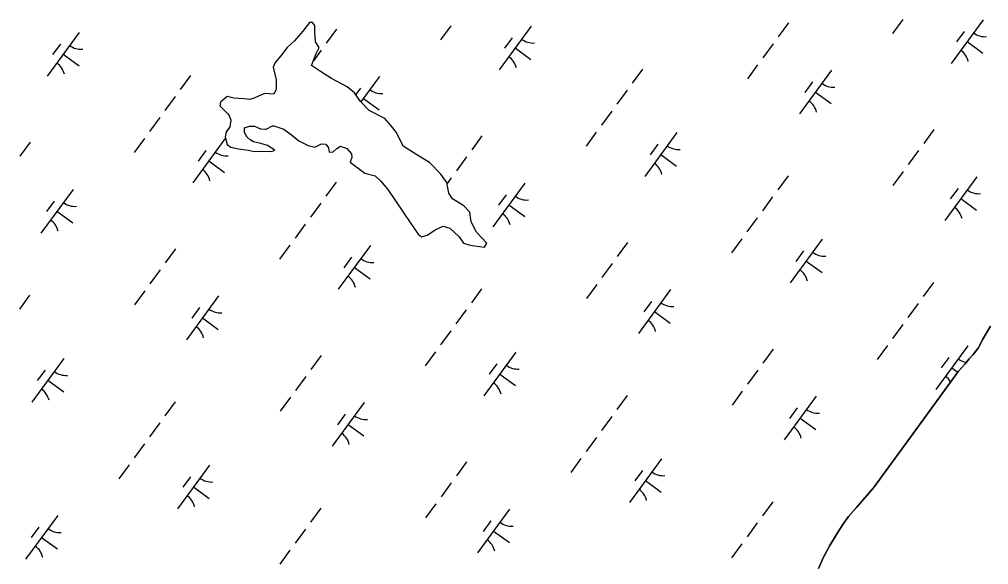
# Model space of a CAD drawing. Extents: x 3905714 to 3926767, y 183354 to 205755.
# Drawn here: x 3910496 to 3911390, y 188971 to 189474 of the extents above; entities that cross this region are included whole.
import ezdxf

# ---------------------------------------------------------------- set-up
doc = ezdxf.new("R2010")
doc.units = 0
doc.layers.add('V-TOPO-SHOR', color=7, linetype='Continuous')
doc.layers.add('V-WETL-SWMP', color=7, linetype='Continuous')

msp = doc.modelspace()

# ---------------------------------------------------------------- linework, layer by layer
at = {"layer": 'V-TOPO-SHOR'}
for points in [[(3910765.63, 189431.23), (3910770.09, 189442.04), (3910772.73, 189447.75), (3910769.26, 189452.83), (3910768.64, 189462.21), (3910768.62, 189468.12), (3910766.58, 189470.77), (3910763.73, 189470.76), (3910757.63, 189462.8), (3910749.9, 189453.82), (3910743.39, 189447.7), (3910737.29, 189439.95), (3910732.2, 189433.83), (3910730.38, 189429.54), (3910733.24, 189417.93), (3910733.06, 189409.17), (3910730.82, 189404.68), (3910722.46, 189405.28), (3910713.5, 189401.19), (3910708.82, 189399.76), (3910703.32, 189400.36), (3910694.14, 189400.96), (3910688.03, 189402.37), (3910681.72, 189397.27), (3910681.11, 189394.01), (3910685.2, 189389.94), (3910688.67, 189386.48), (3910689.89, 189384.85), (3910691.32, 189380.78), (3910690.52, 189374.66), (3910687.06, 189369.77), (3910686.05, 189365.28), (3910687.89, 189358.35), (3910691.36, 189355.71), (3910698.29, 189354.29), (3910707.26, 189353.09), (3910713.17, 189351.67), (3910719.49, 189352.09), (3910728.87, 189351.69), (3910731.72, 189353.12), (3910724.98, 189357.39), (3910719.07, 189359.22), (3910712.14, 189360.84), (3910709.08, 189362.67), (3910706.23, 189364.9), (3910703.77, 189369.18), (3910703.97, 189373.66), (3910708.65, 189375.3), (3910713.14, 189375.1), (3910718.64, 189372.67), (3910723.33, 189372.27), (3910723.94, 189372.47), (3910729.85, 189375.33), (3910731.07, 189375.54), (3910740.04, 189372.5), (3910747.18, 189367.01), (3910754.12, 189361.51), (3910762.48, 189357.25), (3910768.6, 189355.83), (3910774.91, 189358.9), (3910778.99, 189358.7), (3910781.23, 189355.24), (3910781.85, 189351.17), (3910785.52, 189351.58), (3910788.98, 189354.64), (3910792.44, 189356.68), (3910798.15, 189354.45), (3910802.64, 189349.77), (3910802.85, 189346.1), (3910801.43, 189342.02), (3910814.9, 189331.65), (3910824.48, 189329.43), (3910829.38, 189324.75), (3910836.12, 189316.81), (3910857.36, 189285.26), (3910864.1, 189275.49), (3910866.96, 189273.04), (3910872.46, 189274.68), (3910880.19, 189279.99), (3910886.91, 189283.06), (3910893.23, 189281.03), (3910901.81, 189273.1), (3910905.89, 189267.2), (3910910.78, 189265.77), (3910915.88, 189264.77), (3910925.25, 189263.56), (3910927.29, 189267.23), (3910917.69, 189277.4), (3910912.99, 189286.77), (3910911.55, 189295.73), (3910906.04, 189301.64), (3910895.63, 189308.14), (3910892.16, 189313.43), (3910890.52, 189323.21), (3910885, 189330.95), (3910874.39, 189341.53), (3910862.76, 189348.85), (3910850.32, 189356.77), (3910843.98, 189369.4), (3910839.08, 189375.51), (3910833.16, 189382.22)], [(3910833.16, 189382.22), (3910818.88, 189389.54), (3910810.92, 189397.88), (3910805.41, 189406.02), (3910798.67, 189411.51), (3910783.99, 189419.23), (3910777.46, 189423.3), (3910772.97, 189426.15), (3910765.63, 189431.23)], [(3911232.97, 188967.19), (3911237.84, 188977.75), (3911243.5, 188988.32), (3911250.47, 188999.95), (3911255.48, 189007.87), (3911260.74, 189015), (3911268.25, 189023.46), (3911283.93, 189041.57), (3911315.4, 189085.03), (3911362.28, 189149.11), (3911368.21, 189155.85), (3911372.03, 189160.48), (3911375.72, 189164.44), (3911380.19, 189170.52), (3911384.67, 189178.71), (3911387.7, 189183.86), (3911391.77, 189190.6)]]:
    msp.add_lwpolyline(points, dxfattribs=at)
at = {"layer": 'V-WETL-SWMP'}
for p, q in [((3910763.73, 189470.76), (3910757.63, 189462.8)), ((3910766.58, 189470.77), (3910763.73, 189470.76)), ((3910768.63, 189468.12), (3910766.58, 189470.77)), ((3911205.34, 189470.34), (3911195.88, 189457.44)), ((3911310.75, 189473.64), (3911301.29, 189460.73)), ((3911384.93, 189473.31), (3911355.38, 189432.98)), ((3910551.59, 189461.66), (3910522.04, 189421.32)), ((3910757.63, 189462.8), (3910749.9, 189453.82)), ((3910768.64, 189462.21), (3910768.63, 189468.12)), ((3910769.26, 189452.84), (3910768.64, 189462.21)), ((3910788.66, 189464.52), (3910779.21, 189451.61)), ((3910894.08, 189467.81), (3910884.62, 189454.9)), ((3910968.26, 189467.48), (3910938.71, 189427.15)), ((3911367.48, 189462.54), (3911360.39, 189452.86)), ((3910749.9, 189453.82), (3910743.39, 189447.7)), ((3910772.73, 189447.75), (3910769.26, 189452.84)), ((3910950.81, 189456.72), (3910943.71, 189447.04)), ((3911370.16, 189453.14), (3911384.68, 189442.5)), ((3910534.13, 189450.89), (3910527.04, 189441.21)), ((3910743.39, 189447.7), (3910737.29, 189439.95)), ((3910774.48, 189445.16), (3910767.38, 189435.47)), ((3910770.09, 189442.04), (3910772.73, 189447.75)), ((3910953.48, 189447.32), (3910968, 189436.68)), ((3911191.15, 189450.98), (3911181.7, 189438.08)), ((3910536.81, 189441.49), (3910551.33, 189430.85)), ((3910737.29, 189439.95), (3910732.2, 189433.83)), ((3910765.63, 189431.23), (3910770.09, 189442.04)), ((3910732.2, 189433.83), (3910730.37, 189429.54)), ((3910730.37, 189429.54), (3910733.25, 189417.93)), ((3910772.97, 189426.15), (3910765.63, 189431.23)), ((3910777.46, 189423.3), (3910772.97, 189426.15)), ((3911070.81, 189427.59), (3911061.35, 189414.68)), ((3911176.97, 189431.62), (3911167.51, 189418.72)), ((3911244.98, 189426.79), (3911215.43, 189386.46)), ((3910654.13, 189421.76), (3910644.68, 189408.85)), ((3910733.25, 189417.93), (3910733.06, 189409.17)), ((3910783.99, 189419.23), (3910777.46, 189423.3)), ((3910798.67, 189411.51), (3910783.99, 189419.23)), ((3910828.3, 189420.97), (3910811.19, 189397.6)), ((3910733.06, 189409.17), (3910730.82, 189404.68)), ((3910805.41, 189406.02), (3910798.67, 189411.51)), ((3910810.85, 189410.2), (3910806.55, 189404.33)), ((3911056.62, 189408.23), (3911047.17, 189395.32)), ((3911227.53, 189416.03), (3911220.43, 189406.35)), ((3910639.95, 189402.4), (3910630.49, 189389.49)), ((3910688.03, 189402.37), (3910681.72, 189397.27)), ((3910694.14, 189400.96), (3910688.03, 189402.37)), ((3910703.32, 189400.36), (3910694.14, 189400.96)), ((3910708.82, 189399.76), (3910703.32, 189400.36)), ((3910713.5, 189401.19), (3910708.82, 189399.76)), ((3910722.46, 189405.28), (3910713.5, 189401.19)), ((3910730.82, 189404.68), (3910722.46, 189405.28)), ((3910810.92, 189397.88), (3910805.41, 189406.02)), ((3910813.53, 189400.8), (3910828.05, 189390.16)), ((3911230.2, 189406.63), (3911244.72, 189395.99)), ((3910681.72, 189397.27), (3910681.11, 189394.01)), ((3910681.11, 189394.01), (3910685.2, 189389.94)), ((3910685.2, 189389.94), (3910688.67, 189386.48)), ((3910818.88, 189389.54), (3910810.92, 189397.88)), ((3910625.77, 189383.04), (3910616.31, 189370.13)), ((3910688.67, 189386.48), (3910689.89, 189384.85)), ((3910689.89, 189384.85), (3910691.32, 189380.78)), ((3910691.32, 189380.78), (3910690.52, 189374.66)), ((3910833.16, 189382.22), (3910818.88, 189389.54)), ((3910839.08, 189375.51), (3910833.16, 189382.22)), ((3911042.44, 189388.87), (3911032.98, 189375.96)), ((3910690.52, 189374.66), (3910687.06, 189369.76)), ((3910703.77, 189369.18), (3910703.97, 189373.66)), ((3910703.97, 189373.66), (3910708.65, 189375.3)), ((3910708.65, 189375.3), (3910713.14, 189375.1)), ((3910713.14, 189375.1), (3910718.64, 189372.67)), ((3910718.64, 189372.67), (3910723.33, 189372.27)), ((3910723.33, 189372.27), (3910723.94, 189372.47)), ((3910723.94, 189372.47), (3910729.85, 189375.33)), ((3910729.85, 189375.33), (3910731.07, 189375.54)), ((3910731.07, 189375.54), (3910740.04, 189372.5)), ((3910740.04, 189372.5), (3910747.18, 189367.01)), ((3910843.98, 189369.4), (3910839.08, 189375.51)), ((3911339.52, 189372.04), (3911330.06, 189359.13)), ((3910611.58, 189363.68), (3910602.13, 189350.77)), ((3910685.77, 189363.35), (3910656.22, 189323.02)), ((3910687.06, 189369.76), (3910686.05, 189365.28)), ((3910686.05, 189365.28), (3910687.89, 189358.35)), ((3910706.23, 189364.9), (3910703.77, 189369.18)), ((3910709.08, 189362.67), (3910706.23, 189364.9)), ((3910747.18, 189367.01), (3910754.12, 189361.51)), ((3910850.32, 189356.77), (3910843.98, 189369.4)), ((3910922.84, 189366.21), (3910913.39, 189353.31)), ((3911028.26, 189369.51), (3911018.8, 189356.6)), ((3911102.44, 189369.18), (3911072.89, 189328.84)), ((3910506.17, 189360.39), (3910496.71, 189347.48)), ((3910687.89, 189358.35), (3910691.36, 189355.71)), ((3910691.36, 189355.71), (3910698.29, 189354.29)), ((3910698.29, 189354.29), (3910707.26, 189353.08)), ((3910712.14, 189360.84), (3910709.08, 189362.67)), ((3910719.07, 189359.22), (3910712.14, 189360.84)), ((3910724.98, 189357.39), (3910719.07, 189359.22)), ((3910731.72, 189353.12), (3910724.98, 189357.39)), ((3910754.12, 189361.51), (3910762.48, 189357.25)), ((3910762.48, 189357.25), (3910768.6, 189355.83)), ((3910768.6, 189355.83), (3910774.91, 189358.9)), ((3910774.91, 189358.9), (3910778.99, 189358.7)), ((3910778.99, 189358.7), (3910781.23, 189355.24)), ((3910781.23, 189355.24), (3910781.85, 189351.17)), ((3910785.52, 189351.58), (3910788.98, 189354.64)), ((3910788.98, 189354.64), (3910792.44, 189356.68)), ((3910792.44, 189356.68), (3910798.15, 189354.45)), ((3910798.15, 189354.45), (3910802.64, 189349.77)), ((3910862.76, 189348.85), (3910850.32, 189356.77)), ((3911084.99, 189358.41), (3911077.89, 189348.73)), ((3910668.31, 189352.59), (3910661.22, 189342.91)), ((3910707.26, 189353.08), (3910713.17, 189351.67)), ((3910713.17, 189351.67), (3910719.49, 189352.09)), ((3910719.49, 189352.09), (3910728.87, 189351.69)), ((3910728.87, 189351.69), (3910731.72, 189353.12)), ((3910781.85, 189351.17), (3910785.52, 189351.58)), ((3910802.85, 189346.1), (3910801.43, 189342.02)), ((3910802.64, 189349.77), (3910802.85, 189346.1)), ((3910874.39, 189341.53), (3910862.76, 189348.85)), ((3910908.66, 189346.85), (3910899.2, 189333.95)), ((3911087.66, 189349.01), (3911102.18, 189338.37)), ((3911325.33, 189352.68), (3911315.88, 189339.77)), ((3910670.99, 189343.19), (3910685.51, 189332.55)), ((3910801.43, 189342.02), (3910814.9, 189331.65)), ((3910885, 189330.95), (3910874.39, 189341.53)), ((3910814.9, 189331.65), (3910824.48, 189329.43)), ((3910824.48, 189329.43), (3910829.38, 189324.75)), ((3910890.52, 189323.21), (3910885, 189330.95)), ((3910894.48, 189327.49), (3910890.67, 189322.3)), ((3911204.99, 189329.28), (3911195.53, 189316.37)), ((3911311.15, 189333.32), (3911301.69, 189320.41)), ((3911379.16, 189328.49), (3911349.61, 189288.15)), ((3910788.31, 189323.45), (3910778.86, 189310.55)), ((3910829.38, 189324.75), (3910836.12, 189316.81)), ((3910892.16, 189313.43), (3910890.52, 189323.21)), ((3910962.48, 189322.66), (3910932.93, 189282.33)), ((3910545.81, 189316.84), (3910516.26, 189276.5)), ((3910836.12, 189316.81), (3910857.36, 189285.26)), ((3910895.64, 189308.14), (3910892.16, 189313.43)), ((3910945.03, 189311.9), (3910937.94, 189302.22)), ((3911190.8, 189309.92), (3911181.35, 189297.01)), ((3911361.7, 189317.72), (3911354.61, 189308.04)), ((3910528.36, 189306.07), (3910521.27, 189296.39)), ((3910774.13, 189304.09), (3910764.67, 189291.19)), ((3910906.04, 189301.64), (3910895.64, 189308.14)), ((3910911.55, 189295.73), (3910906.04, 189301.64)), ((3910947.71, 189302.5), (3910962.23, 189291.86)), ((3911364.38, 189308.32), (3911378.9, 189297.68)), ((3910531.04, 189296.67), (3910545.56, 189286.03)), ((3910912.99, 189286.77), (3910911.55, 189295.73)), ((3910759.95, 189284.73), (3910750.49, 189271.83)), ((3910857.36, 189285.26), (3910864.1, 189275.48)), ((3910880.19, 189279.99), (3910886.91, 189283.06)), ((3910886.91, 189283.06), (3910893.23, 189281.03)), ((3910917.69, 189277.4), (3910912.99, 189286.77)), ((3911176.62, 189290.56), (3911167.16, 189277.65)), ((3910864.1, 189275.48), (3910866.96, 189273.04)), ((3910866.96, 189273.04), (3910872.46, 189274.68)), ((3910872.46, 189274.68), (3910880.19, 189279.99)), ((3910893.23, 189281.03), (3910901.8, 189273.1)), ((3910927.29, 189267.23), (3910917.69, 189277.4)), ((3910745.76, 189265.37), (3910736.31, 189252.47)), ((3910819.94, 189265.05), (3910790.39, 189224.71)), ((3910901.8, 189273.1), (3910905.89, 189267.19)), ((3910905.89, 189267.19), (3910910.78, 189265.77)), ((3910910.78, 189265.77), (3910915.88, 189264.76)), ((3910915.88, 189264.76), (3910925.25, 189263.56)), ((3910925.25, 189263.56), (3910927.29, 189267.23)), ((3911057.02, 189267.91), (3911047.57, 189255)), ((3911162.43, 189271.2), (3911152.98, 189258.29)), ((3911236.62, 189270.87), (3911207.07, 189230.54)), ((3910640.35, 189262.08), (3910630.89, 189249.18)), ((3911219.17, 189260.1), (3911212.07, 189250.42)), ((3910802.49, 189254.28), (3910795.4, 189244.6)), ((3911042.84, 189248.55), (3911033.38, 189235.64)), ((3911221.84, 189250.7), (3911236.36, 189240.07)), ((3910626.17, 189242.72), (3910616.71, 189229.82)), ((3910805.17, 189244.88), (3910819.69, 189234.24)), ((3911028.65, 189229.19), (3911019.2, 189216.28)), ((3911339.17, 189230.97), (3911329.71, 189218.07)), ((3910611.98, 189223.36), (3910602.53, 189210.46)), ((3910922.49, 189225.15), (3910913.04, 189212.24)), ((3911096.66, 189224.36), (3911067.11, 189184.02)), ((3910505.82, 189219.32), (3910496.36, 189206.42)), ((3910679.99, 189218.53), (3910650.44, 189178.2)), ((3911079.21, 189213.59), (3911072.12, 189203.91)), ((3911324.98, 189211.61), (3911315.53, 189198.71)), ((3910662.54, 189207.76), (3910655.45, 189198.08)), ((3910908.31, 189205.79), (3910898.85, 189192.88)), ((3911081.89, 189204.19), (3911096.41, 189193.55)), ((3910665.22, 189198.36), (3910679.74, 189187.73)), ((3910894.12, 189186.43), (3910884.67, 189173.52)), ((3911310.8, 189192.25), (3911301.34, 189179.35)), ((3911391.77, 189190.6), (3911387.69, 189183.86)), ((3911384.67, 189178.71), (3911380.19, 189170.52)), ((3911387.69, 189183.86), (3911384.67, 189178.71)), ((3910879.94, 189167.07), (3910870.48, 189154.16)), ((3910954.12, 189166.74), (3910924.57, 189126.41)), ((3911191.2, 189169.6), (3911181.75, 189156.7)), ((3911296.61, 189172.89), (3911287.16, 189159.99)), ((3911370.8, 189172.57), (3911341.25, 189132.23)), ((3911380.19, 189170.52), (3911375.71, 189164.44)), ((3910537.45, 189160.92), (3910507.9, 189120.58)), ((3910774.53, 189163.78), (3910765.07, 189150.87)), ((3911353.34, 189161.8), (3911346.25, 189152.12)), ((3911372.03, 189160.48), (3911368.21, 189155.85)), ((3911375.71, 189164.44), (3911372.03, 189160.48)), ((3910520, 189150.15), (3910512.91, 189140.47)), ((3910936.67, 189155.97), (3910929.58, 189146.29)), ((3911177.02, 189150.24), (3911167.56, 189137.34)), ((3911362.28, 189149.11), (3911315.4, 189085.03)), ((3911356.02, 189152.4), (3911361.66, 189148.27)), ((3911368.21, 189155.85), (3911362.28, 189149.11)), ((3910522.68, 189140.75), (3910537.2, 189130.11)), ((3910760.34, 189144.42), (3910750.89, 189131.51)), ((3910939.35, 189146.57), (3910953.87, 189135.94)), ((3911162.83, 189130.88), (3911153.38, 189117.98)), ((3910746.16, 189125.06), (3910736.7, 189112.15)), ((3911056.67, 189126.84), (3911047.22, 189113.94)), ((3911230.84, 189126.05), (3911201.29, 189085.72)), ((3910640, 189121.02), (3910630.54, 189108.11)), ((3910814.17, 189120.23), (3910784.62, 189079.89)), ((3911213.39, 189115.28), (3911206.3, 189105.6)), ((3910796.72, 189109.46), (3910789.62, 189099.78)), ((3911042.49, 189107.48), (3911033.03, 189094.58)), ((3911216.07, 189105.88), (3911230.59, 189095.25)), ((3910625.81, 189101.66), (3910616.36, 189088.75)), ((3910799.39, 189100.06), (3910813.91, 189089.42)), ((3911028.3, 189088.12), (3911018.85, 189075.22)), ((3910611.63, 189082.3), (3910602.17, 189069.39)), ((3911315.4, 189085.03), (3911283.93, 189041.57)), ((3911014.12, 189068.76), (3911004.66, 189055.86)), ((3911088.3, 189068.43), (3911058.75, 189028.1)), ((3910597.45, 189062.94), (3910587.99, 189050.03)), ((3910671.63, 189062.61), (3910642.08, 189022.28)), ((3910908.71, 189065.47), (3910899.25, 189052.56)), ((3910654.18, 189051.84), (3910647.09, 189042.16)), ((3911070.85, 189057.67), (3911063.76, 189047.99)), ((3910656.86, 189042.44), (3910671.38, 189031.8)), ((3910894.52, 189046.11), (3910885.07, 189033.2)), ((3911073.53, 189048.27), (3911088.05, 189037.63)), ((3911283.93, 189041.57), (3911268.25, 189023.46)), ((3910880.34, 189026.75), (3910870.88, 189013.84)), ((3911190.85, 189028.54), (3911181.4, 189015.63)), ((3911268.25, 189023.46), (3911260.74, 189015)), ((3910531.68, 189016.09), (3910502.13, 188975.76)), ((3910774.18, 189022.71), (3910764.72, 189009.81)), ((3910948.35, 189021.92), (3910918.8, 188981.59)), ((3911260.74, 189015), (3911255.48, 189007.87)), ((3910930.9, 189011.15), (3910923.8, 189001.47)), ((3911176.67, 189009.18), (3911167.21, 188996.27)), ((3911255.48, 189007.87), (3911250.47, 188999.94)), ((3910514.22, 189005.33), (3910507.13, 188995.65)), ((3910759.99, 189003.35), (3910750.54, 188990.45)), ((3910933.57, 189001.75), (3910948.09, 188991.11)), ((3911250.47, 188999.94), (3911243.5, 188988.32)), ((3910516.9, 188995.93), (3910531.42, 188985.29)), ((3911162.48, 188989.82), (3911153.03, 188976.91)), ((3911243.5, 188988.32), (3911237.84, 188977.75)), ((3910745.81, 188983.99), (3910736.35, 188971.09)), ((3911237.84, 188977.75), (3911232.97, 188967.19))]:
    msp.add_line(p, q, dxfattribs=at)
for centre, start, end in [((3911386.67, 189475.28), 232.99998, 274.54364), ((3910970, 189469.46), 232.99998, 274.54364), ((3910553.33, 189463.63), 232.99998, 274.54364), ((3911354.02, 189430.72), 12.99998, 54.54364), ((3910937.35, 189424.9), 12.99998, 54.54364), ((3910520.68, 189419.07), 12.99998, 54.54364), ((3910830.05, 189422.94), 232.99998, 274.54364), ((3911246.72, 189428.77), 232.99998, 274.54364), ((3911214.07, 189384.2), 12.99998, 54.54364), ((3911104.18, 189371.15), 232.99998, 274.54364), ((3910687.51, 189365.33), 232.99998, 274.54364), ((3911071.53, 189326.59), 12.99998, 54.54364), ((3910654.86, 189320.76), 12.99998, 54.54364), ((3910964.22, 189324.64), 232.99998, 274.54364), ((3911380.9, 189330.46), 232.99998, 274.54364), ((3910547.55, 189318.81), 232.99998, 274.54364), ((3910931.58, 189280.07), 12.99998, 54.54364), ((3911348.25, 189285.9), 12.99998, 54.54364), ((3910514.9, 189274.25), 12.99998, 54.54364), ((3911238.36, 189272.85), 232.99998, 274.54364), ((3910821.69, 189267.02), 232.99998, 274.54364), ((3911205.71, 189228.28), 12.99998, 54.54364), ((3910789.04, 189222.46), 12.99998, 54.54364), ((3911098.4, 189226.33), 232.99998, 274.54364), ((3910681.73, 189220.51), 232.99998, 274.54364), ((3911065.76, 189181.77), 12.99998, 54.54364), ((3910649.08, 189175.94), 12.99998, 54.54364), ((3911372.54, 189174.54), 232.99998, 259.51253), ((3910539.19, 189162.89), 232.99998, 274.54364), ((3910955.87, 189168.72), 232.99998, 274.54364), ((3911339.89, 189129.98), 31.21181, 54.54364), ((3910506.54, 189118.33), 12.99998, 54.54364), ((3910923.22, 189124.15), 12.99998, 54.54364), ((3911232.58, 189128.02), 232.99998, 274.54364), ((3910815.91, 189122.2), 232.99998, 274.54364), ((3911199.93, 189083.46), 12.99998, 54.54364), ((3910783.26, 189077.64), 12.99998, 54.54364), ((3910673.37, 189064.58), 232.99998, 274.54364), ((3911090.04, 189070.41), 232.99998, 274.54364), ((3910640.72, 189020.02), 12.99998, 54.54364), ((3911057.4, 189025.85), 12.99998, 54.54364), ((3910950.09, 189023.89), 232.99998, 274.54364), ((3910533.42, 189018.07), 232.99998, 274.54364), ((3910500.77, 188973.51), 12.99998, 54.54364), ((3910917.44, 188979.33), 12.99998, 54.54364)]:
    msp.add_arc(centre, 17.62, start, end, dxfattribs=at)

doc.saveas('drawing.dxf')
